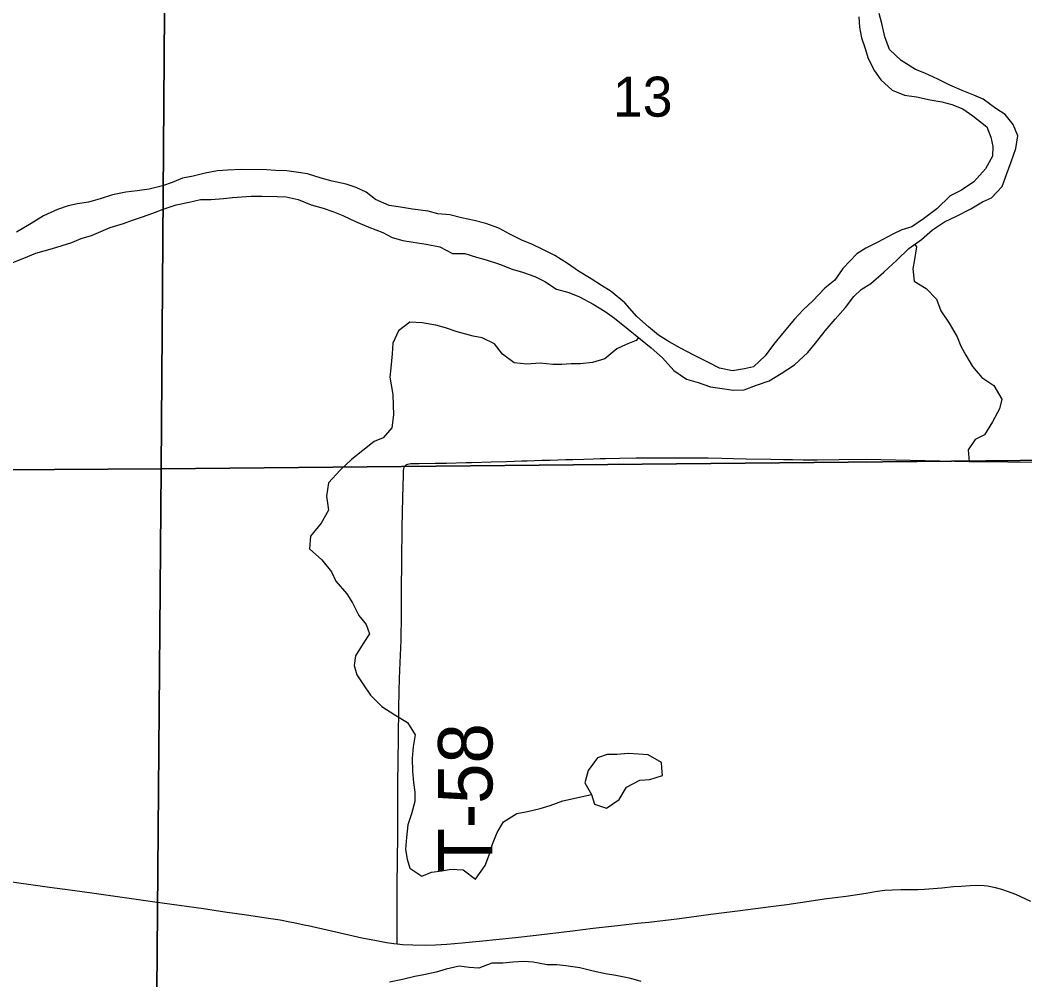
# Model space of a CAD drawing. Extents: x 0 to 34, y 0 to 22.
# Drawn here: x 4.877 to 5.402, y 15.634 to 16.136 of the extents above; entities that cross this region are included whole.
import ezdxf

# ---------------------------------------------------------------- set-up
doc = ezdxf.new("R2010")
doc.units = 0
for name, color, linetype in [('GM_X_County_Road', 7, 'Continuous'), ('GM_X_Major_River', 7, 'Continuous'), ('GM_X_Minor_Lake', 7, 'Continuous'), ('GM_X_Minor_River', 7, 'Continuous'), ('GM_X_Section', 7, 'Continuous'), ('GM_X_Section_Text', 7, 'Continuous'), ('GM_X_Township_Road', 7, 'Continuous'), ('GM_X_Township_Road_Text', 7, 'Continuous')]:
    doc.layers.add(name, color=color, linetype=linetype)

msp = doc.modelspace()

# ---------------------------------------------------------------- linework, layer by layer
at = {"layer": 'GM_X_County_Road'}
for points in [[(4.86656, 15.68584), (4.89238, 15.68207), (4.9044, 15.68048), (4.91579, 15.67896), (4.94746, 15.67445), (4.97302, 15.67089), (4.98408, 15.66932), (4.99545, 15.6676), (5.00561, 15.6661), (5.01296, 15.66497), (5.01805, 15.66405), (5.02019, 15.66362), (5.02238, 15.66321), (5.02645, 15.66232), (5.02769, 15.66202), (5.03215, 15.66097), (5.03759, 15.65977), (5.04213, 15.65872), (5.04667, 15.6577), (5.0557, 15.65567), (5.06252, 15.65434), (5.06864, 15.65322), (5.07235, 15.65268), (5.07412, 15.65251)], [(5.29177, 15.67514), (5.29742, 15.67596), (5.3088, 15.67751), (5.31587, 15.67855), (5.31925, 15.67907), (5.32506, 15.68), (5.32905, 15.68049), (5.33306, 15.68074), (5.33739, 15.68084), (5.34018, 15.68088), (5.34391, 15.68096), (5.3464, 15.68098), (5.34982, 15.68109), (5.35199, 15.68125), (5.35882, 15.68187), (5.36501, 15.68243), (5.36903, 15.68274), (5.37367, 15.68304), (5.37737, 15.68314), (5.38105, 15.68297), (5.38271, 15.68284), (5.38441, 15.68251), (5.38681, 15.68201), (5.39007, 15.68112), (5.39299, 15.68012), (5.39729, 15.67839), (5.4052, 15.67479)], [(5.07412, 15.65251), (5.07701, 15.65223), (5.0823, 15.65193), (5.08885, 15.65182), (5.09414, 15.65194), (5.10005, 15.6523), (5.10811, 15.65301), (5.11893, 15.65415), (5.12573, 15.65485), (5.13594, 15.65589), (5.14674, 15.65711), (5.16589, 15.65937), (5.17669, 15.66062), (5.1909, 15.6622), (5.19984, 15.66326), (5.20571, 15.66386), (5.22175, 15.6658), (5.23809, 15.66796), (5.2535, 15.66994), (5.26953, 15.67199), (5.27785, 15.67312), (5.29177, 15.67514)]]:
    msp.add_lwpolyline(points, dxfattribs=at)
at = {"layer": 'GM_X_Major_River'}
for points in [[(4.91434, 16.02291), (4.91929, 16.02496), (4.92423, 16.02701), (4.93108, 16.02924), (4.93584, 16.03091), (4.94097, 16.03258), (4.94649, 16.03462), (4.95182, 16.03667), (4.95866, 16.0389), (4.96551, 16.04036), (4.9714, 16.04165), (4.9769, 16.04179), (4.98335, 16.04231), (4.9881, 16.04285), (4.99304, 16.04319), (4.99778, 16.04353), (5.00366, 16.04349), (5.01144, 16.04324), (5.01618, 16.0432), (5.02244, 16.04164), (5.02925, 16.03893), (5.03549, 16.03718), (5.0406, 16.03543), (5.04571, 16.03331), (5.05233, 16.03022), (5.05933, 16.02732), (5.06671, 16.02442), (5.07162, 16.02192), (5.07711, 16.02036), (5.08261, 16.01937), (5.08924, 16.01837), (5.09644, 16.01699), (5.10306, 16.01352), (5.10951, 16.01347), (5.11556, 16.01153), (5.12068, 16.01016), (5.12768, 16.00783), (5.1343, 16.00532), (5.1396, 16.00376), (5.14604, 16.00143), (5.15133, 15.99893), (5.15737, 15.9949), (5.16381, 15.99314), (5.16949, 15.99082), (5.17667, 15.98697), (5.1829, 15.98313), (5.18781, 15.97968), (5.19498, 15.97393), (5.20139, 15.96876), (5.20686, 15.96417), (5.21289, 15.959), (5.21873, 15.95232), (5.22533, 15.94771), (5.23158, 15.94596), (5.23802, 15.94382), (5.24276, 15.94303), (5.24996, 15.94203), (5.25546, 15.94217), (5.26193, 15.94459), (5.26859, 15.94682), (5.27488, 15.95075), (5.28193, 15.95525), (5.28881, 15.96165), (5.29283, 15.96655), (5.29781, 15.97297), (5.30317, 15.97919), (5.30852, 15.98522), (5.31292, 15.99107), (5.31675, 15.99464), (5.32171, 15.99783), (5.32858, 16.00366), (5.33527, 16.01006), (5.34157, 16.01608), (5.34825, 16.02078), (5.35398, 16.02585), (5.36027, 16.02998), (5.36655, 16.03297), (5.37398, 16.0369), (5.38008, 16.04046), (5.38484, 16.04251), (5.39038, 16.04854), (5.3927, 16.05478), (5.39503, 16.0614), (5.39755, 16.0684), (5.39854, 16.07503), (5.39612, 16.08093), (5.39198, 16.08609), (5.38707, 16.08935), (5.38047, 16.09414), (5.37555, 16.09627), (5.3695, 16.09878), (5.36307, 16.10148), (5.35683, 16.10457), (5.35002, 16.10784), (5.3451, 16.10978), (5.33755, 16.11439), (5.33152, 16.12012), (5.3291, 16.12678), (5.32744, 16.13381), (5.32615, 16.13895)], [(5.31552, 16.13732), (5.31586, 16.13181), (5.31695, 16.1263), (5.31862, 16.12117), (5.32029, 16.11547), (5.32366, 16.10899), (5.32704, 16.10422), (5.33288, 16.09887), (5.33931, 16.09635), (5.34557, 16.09535), (5.35277, 16.09378), (5.35883, 16.09279), (5.36413, 16.09142), (5.36981, 16.0891), (5.37509, 16.08546), (5.38245, 16.07971), (5.3845, 16.07438), (5.3856, 16.06944), (5.38537, 16.06432), (5.38172, 16.05771), (5.3756, 16.05092), (5.36912, 16.04661), (5.36321, 16.04362), (5.35633, 16.03684), (5.34927, 16.03158), (5.34317, 16.02745), (5.33804, 16.02578), (5.33328, 16.02354), (5.32547, 16.01943), (5.31918, 16.01625), (5.31442, 16.01325), (5.30715, 16.00572), (5.30293, 15.99949), (5.29778, 15.99535), (5.29147, 15.98876), (5.28631, 15.98406), (5.28191, 15.97916), (5.27637, 15.97275), (5.27081, 15.96596), (5.2666, 15.95992), (5.26048, 15.95428), (5.25573, 15.95318), (5.24946, 15.95208), (5.24264, 15.95346), (5.23659, 15.95674), (5.22922, 15.96039), (5.22223, 15.96405), (5.21637, 15.96732), (5.2107, 15.97078), (5.20561, 15.97518), (5.19939, 15.98054), (5.19318, 15.98761), (5.18601, 15.99354), (5.18092, 15.99681), (5.17563, 16.00026), (5.16902, 16.0043), (5.16316, 16.00832), (5.15655, 16.01236), (5.15032, 16.01563), (5.14483, 16.01814), (5.13935, 16.02046), (5.13311, 16.02354), (5.12725, 16.02681), (5.12044, 16.02914), (5.11438, 16.0307), (5.10775, 16.03208), (5.10169, 16.03364), (5.09543, 16.03426), (5.09032, 16.03562), (5.08216, 16.03663), (5.07591, 16.03763), (5.07004, 16.03862), (5.06285, 16.04171), (5.05794, 16.04555), (5.05265, 16.04805), (5.04754, 16.0498), (5.04015, 16.05137), (5.03447, 16.05293), (5.02728, 16.05507), (5.0214, 16.05607), (5.01647, 16.05667), (5.01059, 16.05691), (5.00585, 16.05732), (4.99257, 16.05742), (4.98555, 16.0571)], [(4.98555, 16.0571), (4.98023, 16.05676), (4.97377, 16.05548), (4.9675, 16.05401), (4.96199, 16.05291), (4.95647, 16.05067), (4.95153, 16.04881), (4.94449, 16.04716), (4.93823, 16.04626), (4.93234, 16.04554), (4.92531, 16.04408), (4.91884, 16.04204), (4.91276, 16.04038), (4.90706, 16.03947), (4.90212, 16.03837), (4.8966, 16.03652), (4.88937, 16.03316), (4.88289, 16.02922), (4.87527, 16.02472)], [(4.87325, 16.0088), (4.87896, 16.01104), (4.88524, 16.01365), (4.89399, 16.01605), (4.89912, 16.01772), (4.90407, 16.0192), (4.90901, 16.02125), (4.91434, 16.02291)], [(5.20179, 15.63276), (5.1963, 15.63432), (5.18853, 15.63589), (5.18304, 15.63688), (5.17659, 15.63826), (5.16959, 15.64002), (5.16239, 15.64102), (5.15764, 15.64144), (5.15252, 15.64148), (5.14532, 15.64286), (5.14039, 15.64328), (5.1347, 15.64294), (5.12938, 15.64241), (5.12369, 15.64245), (5.11684, 15.63985), (5.11172, 15.64008), (5.1066, 15.64087), (5.09976, 15.63922), (5.09463, 15.63774), (5.08816, 15.63627), (5.08342, 15.63536), (5.07695, 15.63389), (5.07011, 15.63242)]]:
    msp.add_lwpolyline(points, dxfattribs=at)
at = {"layer": 'GM_X_Minor_Lake'}
for points in [[(5.2125, 15.74457), (5.2123, 15.74727), (5.20531, 15.75131), (5.20038, 15.75173), (5.19488, 15.75196), (5.18899, 15.75143), (5.18387, 15.75147), (5.17892, 15.7498), (5.17394, 15.7432), (5.17219, 15.73676), (5.17575, 15.73066), (5.17723, 15.72553)], [(5.17723, 15.72553), (5.18366, 15.72339), (5.19015, 15.7279), (5.19399, 15.73451), (5.20104, 15.73806), (5.20616, 15.7384), (5.21282, 15.74044), (5.2125, 15.74457)]]:
    msp.add_lwpolyline(points, dxfattribs=at)
at = {"layer": 'GM_X_Minor_River'}
for points in [[(5.34467, 16.01826), (5.34556, 16.017), (5.34457, 16.01037), (5.34377, 16.00544), (5.34448, 15.99899), (5.35071, 15.99514), (5.35599, 15.9896), (5.35841, 15.98351), (5.36273, 15.97703), (5.36685, 15.96998), (5.36871, 15.96503), (5.37133, 15.96027), (5.37489, 15.95436), (5.37979, 15.94863), (5.38602, 15.94441), (5.39014, 15.93736), (5.38896, 15.93225), (5.38531, 15.92545), (5.38108, 15.91865), (5.37632, 15.91622), (5.37268, 15.91074), (5.3732, 15.90448)], [(5.20037, 15.96959), (5.19911, 15.96802), (5.19378, 15.96597), (5.18902, 15.96355), (5.18272, 15.95847), (5.17626, 15.95643), (5.1698, 15.95572), (5.16506, 15.95576), (5.16031, 15.95541), (5.15557, 15.95545), (5.14893, 15.95607), (5.14191, 15.95555), (5.13527, 15.95636), (5.12923, 15.96077), (5.1251, 15.9663), (5.11867, 15.96939), (5.11393, 15.97018), (5.1056, 15.97252), (5.09936, 15.97466), (5.09443, 15.97602), (5.08723, 15.97721), (5.08079, 15.97764), (5.07487, 15.97313), (5.07198, 15.96652), (5.07156, 15.96102), (5.07093, 15.95362), (5.07033, 15.94888), (5.07197, 15.93976), (5.07212, 15.93426), (5.07227, 15.92914), (5.07146, 15.92231), (5.06687, 15.91704), (5.06211, 15.91517), (5.05028, 15.90578), (5.04436, 15.90013), (5.03824, 15.89354), (5.03724, 15.88652), (5.03833, 15.87931), (5.03448, 15.87251), (5.02893, 15.86572), (5.02831, 15.85908), (5.03472, 15.85334), (5.0398, 15.84704), (5.04204, 15.84209), (5.04787, 15.8356), (5.05088, 15.83083), (5.05405, 15.82417), (5.058, 15.8194), (5.05968, 15.81464), (5.05641, 15.80954), (5.05238, 15.80312), (5.05177, 15.798), (5.05307, 15.79325), (5.05626, 15.78848), (5.0602, 15.78257), (5.06623, 15.77664), (5.07303, 15.77223), (5.07964, 15.7682), (5.08357, 15.76172), (5.08258, 15.75546), (5.08197, 15.74958), (5.08211, 15.74275), (5.08264, 15.73687), (5.08336, 15.73174), (5.08332, 15.727), (5.08157, 15.72056), (5.07982, 15.71469), (5.07901, 15.70806), (5.07859, 15.7018), (5.07931, 15.69686), (5.08079, 15.69211), (5.08702, 15.68788), (5.09216, 15.68993), (5.09748, 15.69065), (5.10223, 15.69156), (5.10868, 15.69114), (5.11509, 15.68634), (5.12008, 15.69352), (5.12201, 15.69844), (5.12395, 15.70468), (5.12646, 15.71073), (5.12973, 15.71621), (5.13678, 15.72071), (5.14229, 15.72162), (5.14894, 15.72328), (5.15408, 15.72476), (5.16074, 15.72736), (5.17575, 15.73066)]]:
    msp.add_lwpolyline(points, dxfattribs=at)
at = {"layer": 'GM_X_Section'}
for points in [[(4.95442, 16.40289), (4.9508, 15.90083), (4.44832, 15.89782), (4.44567, 16.39783)], [(5.455, 16.4061), (5.45367, 15.90574), (4.9508, 15.90083), (4.95442, 16.40289)], [(4.9508, 15.90083), (5.45367, 15.90574), (5.44855, 15.40559), (5.44873, 15.40388), (4.9466, 15.39652)], [(4.44832, 15.89782), (4.9508, 15.90083), (4.9466, 15.39652), (4.4457, 15.40203)]]:
    msp.add_lwpolyline(points, close=True, dxfattribs=at)
at = {"layer": 'GM_X_Township_Road'}
for points in [[(5.0783, 15.90249), (5.0788, 15.90292), (5.07923, 15.90317), (5.07981, 15.90339), (5.08041, 15.90357), (5.08128, 15.90365), (5.08255, 15.90363), (5.08349, 15.9036), (5.08566, 15.90362), (5.09405, 15.9038), (5.09995, 15.90392), (5.11021, 15.90412), (5.11301, 15.90419), (5.12325, 15.9046), (5.13129, 15.90478), (5.13925, 15.90508), (5.14204, 15.9051), (5.14979, 15.90535), (5.15412, 15.90545), (5.16219, 15.9057), (5.16591, 15.90575), (5.17179, 15.90592), (5.17667, 15.90612), (5.18033, 15.90629), (5.18309, 15.90635), (5.19045, 15.90649), (5.19913, 15.90661), (5.20754, 15.90664), (5.21435, 15.90668), (5.22364, 15.90667), (5.22922, 15.90659), (5.23668, 15.90656), (5.24383, 15.90647), (5.24392, 15.90647)], [(5.24392, 15.90647), (5.25004, 15.9063), (5.25655, 15.90615), (5.26956, 15.90591), (5.27607, 15.90578), (5.28073, 15.9057), (5.28632, 15.90564), (5.29377, 15.90561), (5.30526, 15.90574), (5.31924, 15.90596), (5.37322, 15.90476), (5.39339, 15.9046), (5.40736, 15.90442), (5.41543, 15.90437), (5.43345, 15.9043), (5.44588, 15.90429), (5.45184, 15.90432)], [(5.07412, 15.65251), (5.07415, 15.6557), (5.07418, 15.66004), (5.07421, 15.66749), (5.07425, 15.68426), (5.07437, 15.69514), (5.07444, 15.71038), (5.07445, 15.71504), (5.07454, 15.72716), (5.07457, 15.7371), (5.07469, 15.74736), (5.0748, 15.76073), (5.07497, 15.77565), (5.07519, 15.78466), (5.07544, 15.79119), (5.0758, 15.79957), (5.07618, 15.81107), (5.07638, 15.82475), (5.07647, 15.83718), (5.07667, 15.85272), (5.07682, 15.87013), (5.07718, 15.88598), (5.0774, 15.89764), (5.0774, 15.89903), (5.07749, 15.89997), (5.07762, 15.90084), (5.07777, 15.90164), (5.07796, 15.90205), (5.0783, 15.90249)]]:
    msp.add_lwpolyline(points, dxfattribs=at)

# ---------------------------------------------------------------- texts
at = {"layer": 'GM_X_Section_Text'}
msp.add_text('13', height=0.020928, rotation=0, dxfattribs=at).set_placement((5.18695, 16.08504))
at = {"layer": 'GM_X_Township_Road_Text'}
msp.add_text('T-58', height=0.028409, rotation=90, dxfattribs=at).set_placement((5.12397, 15.6898))

doc.saveas('drawing.dxf')
